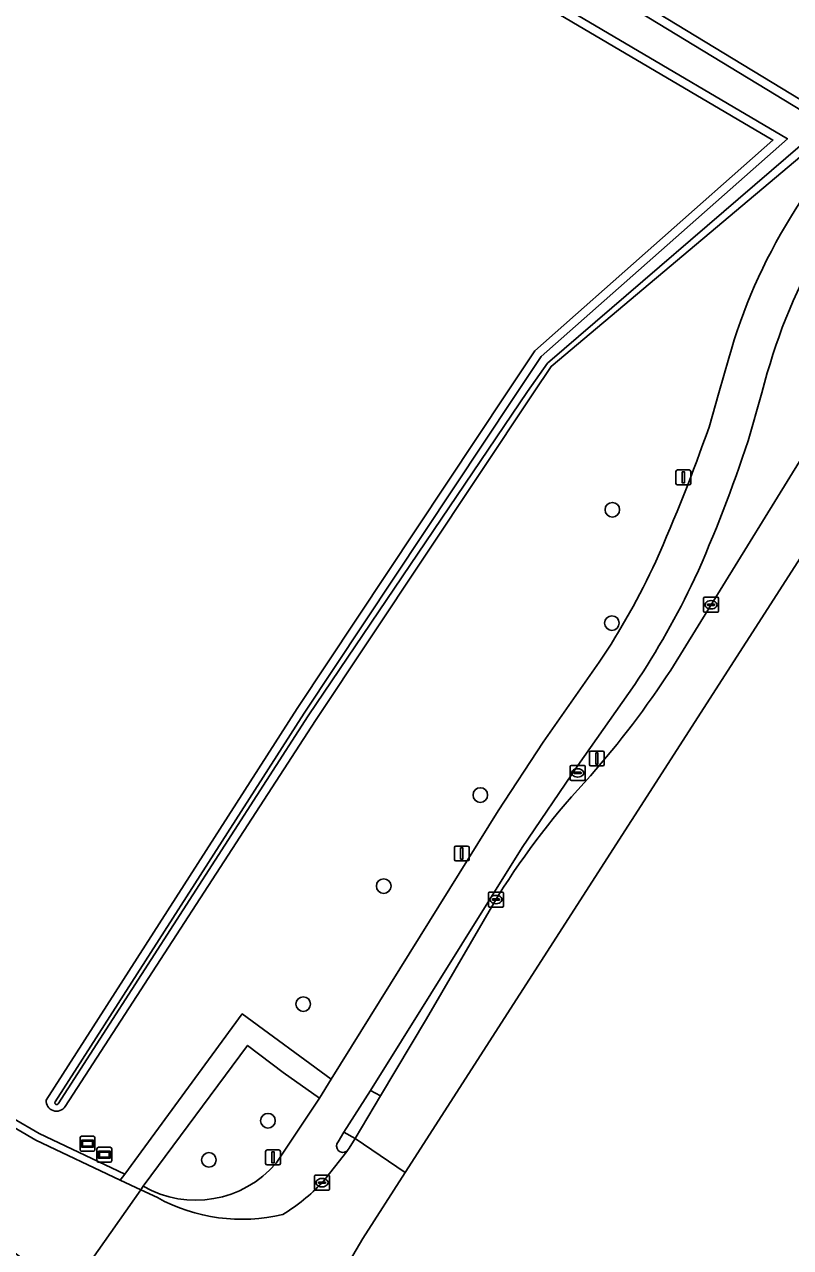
# Model space of a CAD drawing. Extents: x 158132 to 159664, y 385256 to 387218.
# Drawn here: x 159498.9 to 159550.2, y 385692.7 to 385774.7 of the extents above; entities that cross this region are included whole.
import ezdxf

# ---------------------------------------------------------------- set-up
doc = ezdxf.new("R2010")
doc.units = 0
for name, color, linetype in [('IMGEO_Berm_groen', 7, 'Continuous'), ('IMGEO_Boom', 7, 'Continuous'), ('IMGEO_Fietspad_gesloten', 7, 'Continuous'), ('IMGEO_Groenvoorziening', 7, 'Continuous'), ('IMGEO_Informatiebord', 7, 'Continuous'), ('IMGEO_Kolk', 7, 'Continuous'), ('IMGEO_Lichtmast', 7, 'Continuous'), ('IMGEO_Loofbos', 7, 'Continuous'), ('IMGEO_Oever', 7, 'Continuous'), ('IMGEO_Rijbaan_lokaal_gesloten', 7, 'Continuous'), ('IMGEO_Rioolput', 7, 'Continuous'), ('IMGEO_Verkeerseiland_open', 7, 'Continuous'), ('IMGEO_Voetpad_open', 7, 'Continuous'), ('IMGEO_Waterloop', 7, 'Continuous')]:
    doc.layers.add(name, color=color, linetype=linetype)

msp = doc.modelspace()

# ---------------------------------------------------------------- linework, layer by layer
at = {"layer": 'IMGEO_Berm_groen'}
for points in [[(159542.224, 385731.427), (159553.676, 385750), (159557.656, 385756.454), (159567.38, 385771.475)], [(159483.252, 385709.974), (159487.215, 385707.187), (159490.966, 385704.917), (159493.002, 385703.831), (159499.691, 385699.925), (159505.344, 385697.255), (159505.357, 385697.249), (159505.658, 385697.659), (159499.923, 385700.368), (159492.859, 385704.474), (159492.209, 385704.821), (159491.213, 385705.352), (159487.489, 385707.606), (159483.555, 385710.372), (159478.786, 385714.619), (159474.372, 385719.233), (159470.341, 385724.187), (159467.27, 385728.476), (159464.562, 385733.003), (159462.235, 385737.737), (159455.642, 385750.234), (159451.893, 385756.647), (159447.611, 385762.718), (159442.828, 385768.402)], [(159548.688, 385751.332), (159548.313, 385750), (159547.409, 385746.794)], [(159539.813, 385730.454), (159536.008, 385725.021), (159532.272, 385719.542), (159522.107, 385703.266), (159522.773, 385702.889), (159525.862, 385708.064), (159530.685, 385716.339)]]:
    msp.add_lwpolyline(points, dxfattribs=at)
for centre, radius, start, end in [((159584.852, 385741.081), 37.589, 148.53572, 164.17409), ((159452.321, 385778.282), 100.166, 335.9913, 341.67786), ((159490.506, 385763.066), 59.116, 326.51866, 334.40418), ((159487.631, 385767.231), 65.287, 318.92102, 326.74209), ((159574.24, 385689.142), 51.349, 136.74224, 148.01878)]:
    msp.add_arc(centre, radius, start, end, dxfattribs=at)
at = {"layer": 'IMGEO_Boom'}
for centre in [(159538.31, 385742.166), (159538.278, 385734.568), (159529.468, 385723.052), (159522.998, 385716.949), (159517.608, 385709.042), (159515.246, 385701.233), (159511.289, 385698.61)]:
    msp.add_circle(centre, 0.489, dxfattribs=at)
at = {"layer": 'IMGEO_Fietspad_gesloten'}
for points in [[(159546.1, 385752.313), (159545.439, 385750), (159544.784, 385747.705)], [(159547.409, 385746.794), (159548.313, 385750), (159548.688, 385751.332)], [(159537.431, 385731.949), (159533.675, 385726.593), (159530.672, 385721.983), (159519.49, 385704.024), (159518.699, 385702.754), (159515.793, 385698.388)], [(159519.937, 385699.819), (159520.325, 385700.459), (159522.107, 385703.266), (159532.272, 385719.542), (159536.008, 385725.021), (159539.813, 385730.454)], [(159518.868, 385697.08), (159520.526, 385699.181)], [(159506.89, 385696.84), (159506.726, 385696.602), (159507.843, 385696.082)]]:
    msp.add_lwpolyline(points, dxfattribs=at)
for centre, radius, start, end in [((159645.698, 385704.182), 111.466, 143.99066, 148.91148), ((159581.576, 385742.347), 36.849, 148.2475, 164.30893), ((159584.852, 385741.081), 37.589, 148.53572, 164.17409), ((159434.123, 385786.313), 117.203, 336.03501, 340.7668), ((159452.321, 385778.282), 100.166, 335.9913, 341.67786), ((159496.703, 385759.235), 49.024, 326.17939, 335.24606), ((159490.506, 385763.066), 59.116, 326.51866, 334.40418), ((159520.28, 385699.545), 0.439, 141.33199, 304.09425), ((159510.404, 385703.006), 7.097, 240.32261, 319.40465), ((159509.863, 385705.524), 12.345, 301.10301, 316.84134), ((159513.495, 385706.34), 11.713, 241.14556, 283.55254)]:
    msp.add_arc(centre, radius, start, end, dxfattribs=at)
at = {"layer": 'IMGEO_Groenvoorziening'}
msp.add_lwpolyline([(159515.793, 385698.388), (159518.699, 385702.754), (159516.271, 385704.462), (159513.883, 385706.279), (159506.89, 385696.84)], dxfattribs=at)
msp.add_arc((159510.404, 385703.006), 7.097, 240.32261, 319.40465, dxfattribs=at)
at = {"layer": 'IMGEO_Informatiebord'}
for p, q in [((159502.667, 385699.293), (159502.667, 385700.093)), ((159502.667, 385700.093), (159502.667, 385699.293)), ((159502.767, 385700.193), (159503.557, 385700.193)), ((159503.557, 385700.193), (159502.767, 385700.193)), ((159503.657, 385700.093), (159503.657, 385699.293)), ((159503.657, 385699.293), (159503.657, 385700.093)), ((159503.557, 385699.193), (159502.767, 385699.193)), ((159502.767, 385699.193), (159503.557, 385699.193)), ((159503.791, 385698.556), (159503.791, 385699.356)), ((159503.791, 385699.356), (159503.791, 385698.556)), ((159503.891, 385699.456), (159504.681, 385699.456)), ((159504.681, 385699.456), (159503.891, 385699.456)), ((159504.781, 385699.356), (159504.781, 385698.556)), ((159504.781, 385698.556), (159504.781, 385699.356)), ((159504.681, 385698.456), (159503.891, 385698.456)), ((159503.891, 385698.456), (159504.681, 385698.456))]:
    msp.add_line(p, q, dxfattribs=at)
for points in [[(159502.768, 385699.925), (159503.556, 385699.925), (159503.556, 385699.461), (159502.768, 385699.461), (159502.768, 385699.925)], [(159502.833, 385699.86), (159502.833, 385699.526), (159503.491, 385699.526), (159503.491, 385699.86), (159502.833, 385699.86)], [(159503.892, 385699.188), (159504.68, 385699.188), (159504.68, 385698.724), (159503.892, 385698.724), (159503.892, 385699.188)], [(159503.957, 385699.123), (159503.957, 385698.789), (159504.615, 385698.789), (159504.615, 385699.123), (159503.957, 385699.123)]]:
    msp.add_lwpolyline(points, dxfattribs=at)
for centre, start, end in [((159502.767, 385700.093), 90, 180), ((159502.767, 385700.093), 90, 180), ((159503.557, 385700.093), 0, 90), ((159503.557, 385700.093), 360, 90), ((159502.767, 385699.293), 180, 270), ((159502.767, 385699.293), 180, 270), ((159503.557, 385699.293), 270, 0), ((159503.557, 385699.293), 270, 0), ((159503.891, 385699.356), 90, 180), ((159503.891, 385699.356), 90, 180), ((159504.681, 385699.356), 0, 90), ((159504.681, 385699.356), 360, 90), ((159503.891, 385698.556), 180, 270), ((159503.891, 385698.556), 180, 270), ((159504.681, 385698.556), 270, 0), ((159504.681, 385698.556), 270, 0)]:
    msp.add_arc(centre, 0.1, start, end, dxfattribs=at)
at = {"layer": 'IMGEO_Kolk'}
for p, q in [((159544.418, 385735.373), (159544.418, 385736.225)), ((159544.493, 385736.299), (159545.345, 385736.299)), ((159544.72, 385735.842), (159545.118, 385735.842)), ((159544.906, 385736.079), (159544.931, 385736.079)), ((159545.419, 385736.225), (159545.419, 385735.373)), ((159545.345, 385735.299), (159544.493, 385735.299)), ((159544.677, 385735.793), (159544.677, 385735.805)), ((159545.115, 385735.756), (159544.717, 385735.756)), ((159544.929, 385735.519), (159544.904, 385735.519)), ((159545.161, 385735.805), (159545.161, 385735.793)), ((159530.016, 385715.625), (159530.016, 385716.477)), ((159530.091, 385716.551), (159530.943, 385716.551)), ((159530.504, 385716.331), (159530.529, 385716.331)), ((159531.017, 385716.477), (159531.017, 385715.625)), ((159530.943, 385715.551), (159530.091, 385715.551)), ((159530.275, 385716.045), (159530.275, 385716.057)), ((159530.713, 385716.008), (159530.315, 385716.008)), ((159530.318, 385716.094), (159530.716, 385716.094)), ((159530.527, 385715.771), (159530.502, 385715.771)), ((159530.759, 385716.057), (159530.759, 385716.045)), ((159518.366, 385696.655), (159518.366, 385697.507)), ((159518.441, 385697.581), (159519.293, 385697.581)), ((159518.854, 385697.361), (159518.879, 385697.361)), ((159519.367, 385697.507), (159519.367, 385696.655)), ((159519.293, 385696.581), (159518.441, 385696.581)), ((159518.625, 385697.075), (159518.625, 385697.087)), ((159519.063, 385697.038), (159518.665, 385697.038)), ((159518.668, 385697.124), (159519.066, 385697.124)), ((159518.877, 385696.801), (159518.852, 385696.801)), ((159519.109, 385697.087), (159519.109, 385697.075))]:
    msp.add_line(p, q, dxfattribs=at)
for points in [[(159544.418, 385735.373), (159544.418, 385736.225)], [(159544.493, 385736.299), (159545.345, 385736.299)], [(159545.419, 385736.225), (159545.419, 385735.373)], [(159545.345, 385735.299), (159544.493, 385735.299)], [(159530.016, 385715.625), (159530.016, 385716.477)], [(159530.091, 385716.551), (159530.943, 385716.551)], [(159531.017, 385716.477), (159531.017, 385715.625)], [(159530.943, 385715.551), (159530.091, 385715.551)], [(159518.366, 385696.655), (159518.366, 385697.507)], [(159518.441, 385697.581), (159519.293, 385697.581)], [(159519.367, 385697.507), (159519.367, 385696.655)], [(159519.293, 385696.581), (159518.441, 385696.581)]]:
    msp.add_lwpolyline(points, dxfattribs=at)
for centre, radius, start, end in [((159544.495, 385736.223), 0.0765, 91.55205, 178.44795), ((159544.495, 385736.223), 0.0765, 91.55205, 178.44795), ((159544.717, 385735.802), 0.0403, 85.87752, 175.75265), ((159545.122, 385735.804), 0.0386, 1.73085, 96.63898), ((159545.343, 385736.223), 0.0765, 1.55205, 88.44795), ((159545.343, 385736.223), 0.0765, 1.55205, 88.44795), ((159544.495, 385735.375), 0.0765, 181.55205, 268.44795), ((159544.495, 385735.375), 0.0765, 181.55205, 268.44795), ((159544.714, 385735.792), 0.0366, 178.93798, 274.71019), ((159545.118, 385735.799), 0.043, 264.86636, 352.45326), ((159545.343, 385735.375), 0.0765, 271.55205, 358.44795), ((159545.343, 385735.375), 0.0765, 271.55205, 358.44795), ((159530.093, 385716.475), 0.0765, 91.55205, 178.44795), ((159530.093, 385716.475), 0.0765, 91.55205, 178.44795), ((159530.941, 385716.475), 0.0765, 1.55205, 88.44795), ((159530.941, 385716.475), 0.0765, 1.55205, 88.44795), ((159530.093, 385715.627), 0.0765, 181.55205, 268.44795), ((159530.093, 385715.627), 0.0765, 181.55205, 268.44795), ((159530.315, 385716.054), 0.0403, 85.87752, 175.75265), ((159530.312, 385716.044), 0.0366, 178.93798, 274.71019), ((159530.716, 385716.051), 0.043, 264.86636, 352.45326), ((159530.72, 385716.056), 0.0386, 1.73085, 96.63898), ((159530.941, 385715.627), 0.0765, 271.55205, 358.44795), ((159530.941, 385715.627), 0.0765, 271.55205, 358.44795), ((159518.443, 385697.505), 0.0765, 91.55205, 178.44795), ((159518.443, 385697.505), 0.0765, 91.55205, 178.44795), ((159519.291, 385697.505), 0.0765, 1.55205, 88.44795), ((159519.291, 385697.505), 0.0765, 1.55205, 88.44795), ((159518.443, 385696.657), 0.0765, 181.55205, 268.44795), ((159518.443, 385696.657), 0.0765, 181.55205, 268.44795), ((159518.665, 385697.084), 0.0403, 85.87752, 175.75265), ((159518.662, 385697.074), 0.0366, 178.93798, 274.71019), ((159519.066, 385697.081), 0.043, 264.86636, 352.45326), ((159519.07, 385697.086), 0.0386, 1.73085, 96.63898), ((159519.291, 385696.657), 0.0765, 271.55205, 358.44795), ((159519.291, 385696.657), 0.0765, 271.55205, 358.44795)]:
    msp.add_arc(centre, radius, start, end, dxfattribs=at)
for centre, major_axis, ratio, start_param, end_param in [((159544.905, 385735.799), (-0.387, 0.002), 0.722429, 4.712389, 7.853982), ((159544.93, 385735.799), (-0.39, 0.002), 0.717154, 1.570796, 4.712389), ((159530.503, 385716.051), (-0.387, 0.002), 0.722429, 4.712389, 7.853982), ((159530.528, 385716.051), (-0.39, 0.002), 0.717154, 1.570796, 4.712389), ((159518.853, 385697.081), (-0.387, 0.002), 0.722429, 4.712389, 7.853982), ((159518.878, 385697.081), (-0.39, 0.002), 0.717154, 1.570796, 4.712389)]:
    msp.add_ellipse(centre, major_axis=major_axis, ratio=ratio, start_param=start_param, end_param=end_param, dxfattribs=at)
at = {"layer": 'IMGEO_Lichtmast'}
for p, q in [((159542.568, 385743.934), (159542.568, 385744.734)), ((159542.568, 385744.734), (159542.568, 385743.934)), ((159542.668, 385744.834), (159543.458, 385744.834)), ((159543.458, 385744.834), (159542.668, 385744.834)), ((159543.558, 385744.734), (159543.558, 385743.934)), ((159543.558, 385743.934), (159543.558, 385744.734)), ((159543.458, 385743.834), (159542.668, 385743.834)), ((159542.668, 385743.834), (159543.458, 385743.834)), ((159536.778, 385725.099), (159536.778, 385725.899)), ((159536.778, 385725.899), (159536.778, 385725.099)), ((159536.878, 385725.999), (159537.668, 385725.999)), ((159537.668, 385725.999), (159536.878, 385725.999)), ((159537.768, 385725.899), (159537.768, 385725.099)), ((159537.768, 385725.099), (159537.768, 385725.899)), ((159537.668, 385724.999), (159536.878, 385724.999)), ((159536.878, 385724.999), (159537.668, 385724.999)), ((159527.728, 385718.736), (159527.728, 385719.536)), ((159527.728, 385719.536), (159527.728, 385718.736)), ((159527.828, 385719.636), (159528.618, 385719.636)), ((159528.618, 385719.636), (159527.828, 385719.636)), ((159528.718, 385719.536), (159528.718, 385718.736)), ((159528.718, 385718.736), (159528.718, 385719.536)), ((159528.618, 385718.636), (159527.828, 385718.636)), ((159527.828, 385718.636), (159528.618, 385718.636)), ((159515.091, 385698.376), (159515.091, 385699.176)), ((159515.091, 385699.176), (159515.091, 385698.376)), ((159515.191, 385699.276), (159515.981, 385699.276)), ((159515.981, 385699.276), (159515.191, 385699.276)), ((159516.081, 385699.176), (159516.081, 385698.376)), ((159516.081, 385698.376), (159516.081, 385699.176)), ((159515.981, 385698.276), (159515.191, 385698.276)), ((159515.191, 385698.276), (159515.981, 385698.276))]:
    msp.add_line(p, q, dxfattribs=at)
for points in [[(159542.988, 385744.709), (159543.138, 385744.709), (159543.138, 385743.959), (159542.988, 385743.959), (159542.988, 385744.709)], [(159537.198, 385725.874), (159537.348, 385725.874), (159537.348, 385725.124), (159537.198, 385725.124), (159537.198, 385725.874)], [(159528.148, 385719.511), (159528.298, 385719.511), (159528.298, 385718.761), (159528.148, 385718.761), (159528.148, 385719.511)], [(159515.511, 385699.151), (159515.661, 385699.151), (159515.661, 385698.401), (159515.511, 385698.401), (159515.511, 385699.151)]]:
    msp.add_lwpolyline(points, dxfattribs=at)
for centre, start, end in [((159542.668, 385744.734), 90, 180), ((159542.668, 385744.734), 90, 180), ((159543.458, 385744.734), 0, 90), ((159543.458, 385744.734), 360, 90), ((159542.668, 385743.934), 180, 270), ((159542.668, 385743.934), 180, 270), ((159543.458, 385743.934), 270, 0), ((159543.458, 385743.934), 270, 0), ((159536.878, 385725.899), 90, 180), ((159536.878, 385725.899), 90, 180), ((159537.668, 385725.899), 0, 90), ((159537.668, 385725.899), 360, 90), ((159536.878, 385725.099), 180, 270), ((159536.878, 385725.099), 180, 270), ((159537.668, 385725.099), 270, 0), ((159537.668, 385725.099), 270, 0), ((159527.828, 385719.536), 90, 180), ((159527.828, 385719.536), 90, 180), ((159528.618, 385719.536), 0, 90), ((159528.618, 385719.536), 360, 90), ((159527.828, 385718.736), 180, 270), ((159527.828, 385718.736), 180, 270), ((159528.618, 385718.736), 270, 0), ((159528.618, 385718.736), 270, 0), ((159515.191, 385699.176), 90, 180), ((159515.191, 385699.176), 90, 180), ((159515.981, 385699.176), 0, 90), ((159515.981, 385699.176), 360, 90), ((159515.191, 385698.376), 180, 270), ((159515.191, 385698.376), 180, 270), ((159515.981, 385698.376), 270, 0), ((159515.981, 385698.376), 270, 0)]:
    msp.add_arc(centre, 0.1, start, end, dxfattribs=at)
at = {"layer": 'IMGEO_Loofbos'}
for points in [[(159465.894, 385821.524), (159500, 385800.574), (159550.884, 385769.65)], [(159500.389, 385702.609), (159517.195, 385728.847), (159531.245, 385750), (159533.113, 385752.812), (159549.064, 385766.934), (159500, 385795.852), (159463.989, 385817.716)], [(159582.661, 385809.933), (159554.947, 385770.132), (159551.432, 385766.268), (159534.206, 385751.768), (159533.03, 385750), (159518.424, 385728.044), (159501.672, 385702.183)], [(159442.828, 385768.402), (159447.611, 385762.718), (159451.893, 385756.647), (159455.642, 385750.234), (159462.235, 385737.737), (159464.562, 385733.003), (159467.27, 385728.476), (159470.341, 385724.187), (159474.372, 385719.233), (159478.786, 385714.619), (159483.555, 385710.372), (159487.489, 385707.606), (159491.213, 385705.352), (159492.209, 385704.821), (159492.859, 385704.474), (159499.923, 385700.368), (159505.658, 385697.659), (159513.523, 385708.39), (159519.49, 385704.024), (159530.672, 385721.983), (159533.675, 385726.593), (159537.431, 385731.949)], [(159544.784, 385747.705), (159545.439, 385750), (159546.1, 385752.313)]]:
    msp.add_lwpolyline(points, dxfattribs=at)
for centre, radius, start, end in [((159645.698, 385704.182), 111.466, 143.99066, 148.91148), ((159581.576, 385742.347), 36.849, 148.2475, 164.30893), ((159434.123, 385786.313), 117.203, 336.03501, 340.7668), ((159496.703, 385759.235), 49.024, 326.17939, 335.24606), ((159501.089, 385702.572), 0.701, 176.99269, 326.27144)]:
    msp.add_arc(centre, radius, start, end, dxfattribs=at)
at = {"layer": 'IMGEO_Oever'}
for points in [[(159463.989, 385817.716), (159500, 385795.852), (159549.064, 385766.934), (159533.113, 385752.812), (159531.245, 385750), (159517.195, 385728.847), (159500.389, 385702.609)], [(159579.552, 385811.738), (159550.884, 385769.65), (159500, 385800.574)], [(159501.672, 385702.183), (159518.424, 385728.044), (159533.03, 385750), (159534.206, 385751.768), (159551.432, 385766.268), (159554.947, 385770.132), (159582.661, 385809.933)], [(159499.701, 385800.084), (159551.052, 385768.876)], [(159551.033, 385766.683), (159533.96, 385751.976), (159532.625, 385750.097), (159517.944, 385728.359), (159501.19, 385702.365), (159501.184, 385702.357), (159501.177, 385702.35), (159501.17, 385702.343), (159501.162, 385702.337), (159501.153, 385702.332), (159501.144, 385702.327), (159501.135, 385702.323), (159501.126, 385702.32), (159501.116, 385702.318), (159501.106, 385702.317), (159501.096, 385702.316), (159501.086, 385702.317), (159501.076, 385702.318), (159501.066, 385702.32), (159501.056, 385702.323), (159501.047, 385702.327), (159501.038, 385702.331), (159501.029, 385702.337), (159501.021, 385702.343), (159501.014, 385702.349), (159501.007, 385702.357), (159501.001, 385702.365), (159500.995, 385702.373), (159500.991, 385702.382), (159500.987, 385702.391), (159500.984, 385702.401), (159500.981, 385702.411), (159500.98, 385702.421), (159500.979, 385702.431), (159500.98, 385702.441), (159500.981, 385702.451), (159500.983, 385702.461), (159500.986, 385702.47), (159500.989, 385702.48), (159500.994, 385702.489), (159517.676, 385728.533), (159531.723, 385749.682), (159533.55, 385752.432), (159550.036, 385767.028), (159500.295, 385796.345)]]:
    msp.add_lwpolyline(points, dxfattribs=at)
msp.add_arc((159501.089, 385702.572), 0.701, 176.99269, 326.27144, dxfattribs=at)
at = {"layer": 'IMGEO_Rijbaan_lokaal_gesloten'}
for points in [[(159524.435, 385697.771), (159600.612, 385816.338), (159598.88, 385817.548), (159593.88, 385810.387), (159589.454, 385803.943), (159589.347, 385803.787), (159587.629, 385801.286), (159586.052, 385798.989), (159575.489, 385783.455), (159571.833, 385778.043), (159567.38, 385771.475), (159557.656, 385756.454), (159553.676, 385750), (159542.224, 385731.427)], [(159530.685, 385716.339), (159525.862, 385708.064), (159522.773, 385702.889), (159521.095, 385700.04), (159524.435, 385697.771)], [(159497.476, 385693.001), (159500, 385691.091), (159501.863, 385689.681), (159506.724, 385696.603), (159505.357, 385697.249), (159505.344, 385697.255), (159499.691, 385699.925), (159493.002, 385703.831), (159490.966, 385704.917), (159487.215, 385707.187), (159483.252, 385709.974)], [(159508.972, 385671.83), (159521.594, 385693.348), (159524.435, 385697.771), (159521.095, 385700.04), (159520.69, 385699.389), (159520.615, 385699.294), (159520.526, 385699.181), (159518.868, 385697.08)], [(159507.843, 385696.082), (159506.726, 385696.602), (159506.724, 385696.603), (159501.863, 385689.681)]]:
    msp.add_lwpolyline(points, dxfattribs=at)
for centre, radius, start, end in [((159487.631, 385767.231), 65.287, 318.92102, 326.74209), ((159574.24, 385689.142), 51.349, 136.74224, 148.01878), ((159509.863, 385705.524), 12.345, 301.10301, 316.84134), ((159513.495, 385706.34), 11.713, 241.14556, 283.55254)]:
    msp.add_arc(centre, radius, start, end, dxfattribs=at)
at = {"layer": 'IMGEO_Rioolput'}
for p, q in [((159535.491, 385724.106), (159535.491, 385724.958)), ((159535.566, 385725.032), (159536.418, 385725.032)), ((159535.75, 385724.526), (159535.75, 385724.538)), ((159536.188, 385724.489), (159535.79, 385724.489)), ((159535.793, 385724.575), (159536.191, 385724.575)), ((159535.979, 385724.812), (159536.004, 385724.812)), ((159536.234, 385724.538), (159536.234, 385724.526)), ((159536.492, 385724.958), (159536.492, 385724.106)), ((159536.418, 385724.032), (159535.566, 385724.032)), ((159536.002, 385724.252), (159535.977, 385724.252))]:
    msp.add_line(p, q, dxfattribs=at)
for points in [[(159535.491, 385724.106), (159535.491, 385724.958)], [(159535.566, 385725.032), (159536.418, 385725.032)], [(159536.492, 385724.958), (159536.492, 385724.106)], [(159536.418, 385724.032), (159535.566, 385724.032)]]:
    msp.add_lwpolyline(points, dxfattribs=at)
for centre, radius, start, end in [((159535.568, 385724.956), 0.0765, 91.55205, 178.44795), ((159535.568, 385724.956), 0.0765, 91.55205, 178.44795), ((159535.79, 385724.535), 0.0403, 85.87752, 175.75265), ((159535.787, 385724.525), 0.0366, 178.93798, 274.71019), ((159536.191, 385724.532), 0.043, 264.86636, 352.45326), ((159536.195, 385724.537), 0.0386, 1.73085, 96.63898), ((159536.416, 385724.956), 0.0765, 1.55205, 88.44795), ((159536.416, 385724.956), 0.0765, 1.55205, 88.44795), ((159535.568, 385724.108), 0.0765, 181.55205, 268.44795), ((159535.568, 385724.108), 0.0765, 181.55205, 268.44795), ((159536.416, 385724.108), 0.0765, 271.55205, 358.44795), ((159536.416, 385724.108), 0.0765, 271.55205, 358.44795)]:
    msp.add_arc(centre, radius, start, end, dxfattribs=at)
for centre, major_axis, ratio, start_param, end_param in [((159535.978, 385724.532), (-0.387, 0.002), 0.722429, 4.712389, 7.853982), ((159536.003, 385724.532), (-0.39, 0.002), 0.717154, 1.570796, 4.712389)]:
    msp.add_ellipse(centre, major_axis=major_axis, ratio=ratio, start_param=start_param, end_param=end_param, dxfattribs=at)
at = {"layer": 'IMGEO_Verkeerseiland_open'}
msp.add_lwpolyline([(159520.526, 385699.181), (159520.615, 385699.294), (159520.69, 385699.389), (159521.095, 385700.04), (159520.325, 385700.459), (159519.937, 385699.819)], dxfattribs=at)
msp.add_arc((159520.28, 385699.545), 0.439, 141.33199, 304.09425, dxfattribs=at)
at = {"layer": 'IMGEO_Voetpad_open'}
for points in [[(159513.883, 385706.279), (159516.271, 385704.462), (159518.699, 385702.754), (159519.49, 385704.024), (159513.523, 385708.39), (159505.658, 385697.659), (159505.357, 385697.249), (159506.724, 385696.603), (159506.726, 385696.602), (159506.89, 385696.84)], [(159520.325, 385700.459), (159521.095, 385700.04), (159522.773, 385702.889), (159522.107, 385703.266)]]:
    msp.add_lwpolyline(points, close=True, dxfattribs=at)
at = {"layer": 'IMGEO_Waterloop'}
for points in [[(159551.052, 385768.876), (159499.701, 385800.084)], [(159500.295, 385796.345), (159550.036, 385767.028), (159533.55, 385752.432), (159531.723, 385749.682), (159517.676, 385728.533), (159500.994, 385702.489), (159500.989, 385702.48), (159500.986, 385702.47), (159500.983, 385702.461), (159500.981, 385702.451), (159500.98, 385702.441), (159500.979, 385702.431), (159500.98, 385702.421), (159500.981, 385702.411), (159500.984, 385702.401), (159500.987, 385702.391), (159500.991, 385702.382), (159500.995, 385702.373), (159501.001, 385702.365), (159501.007, 385702.357), (159501.014, 385702.349), (159501.021, 385702.343), (159501.029, 385702.337), (159501.038, 385702.331), (159501.047, 385702.327), (159501.056, 385702.323), (159501.066, 385702.32), (159501.076, 385702.318), (159501.086, 385702.317), (159501.096, 385702.316), (159501.106, 385702.317), (159501.116, 385702.318), (159501.126, 385702.32), (159501.135, 385702.323), (159501.144, 385702.327), (159501.153, 385702.332), (159501.162, 385702.337), (159501.17, 385702.343), (159501.177, 385702.35), (159501.184, 385702.357), (159501.19, 385702.365), (159517.944, 385728.359), (159532.625, 385750.097), (159533.96, 385751.976), (159551.033, 385766.683)]]:
    msp.add_lwpolyline(points, dxfattribs=at)

doc.saveas('drawing.dxf')
